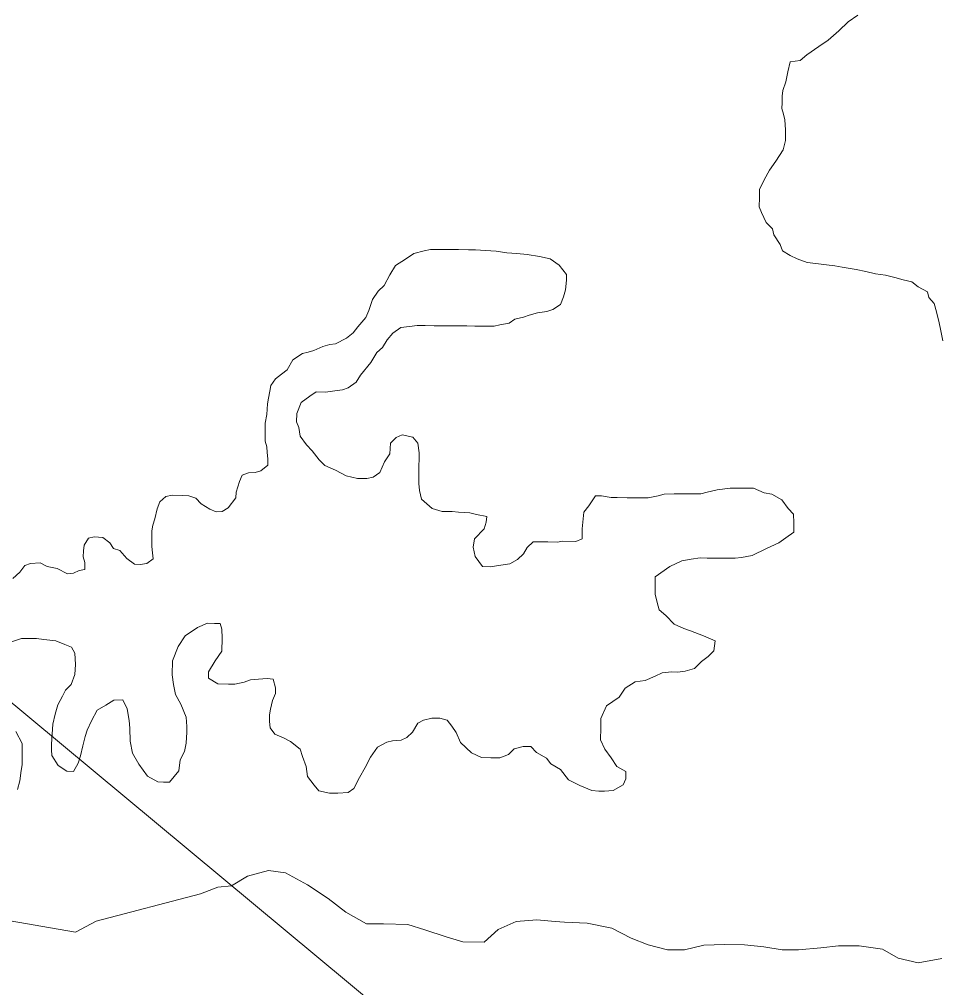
# Model space of a CAD drawing. Extents: x 553962 to 842807, y 8883888 to 9032388.
# Drawn here: x 803205.2 to 803529.1, y 9014828.4 to 9015168.2 of the extents above; entities that cross this region are included whole.
import ezdxf

# ---------------------------------------------------------------- set-up
doc = ezdxf.new("R2010")
doc.units = 0
doc.header["$LTSCALE"] = 200
for name, color, linetype, lineweight in [('23', 7, 'Continuous', 13), ('25', 7, 'Continuous', 13), ('8', 7, 'Continuous', 13)]:
    doc.layers.add(name, color=color, linetype=linetype, lineweight=lineweight)

msp = doc.modelspace()

# ---------------------------------------------------------------- linework, layer by layer
at = {"layer": '23'}
msp.add_lwpolyline([(803529.5, 9015055.4), (803528.7, 9015059.5), (803528.2, 9015061.7), (803527.3, 9015065.5), (803526.5, 9015068.5), (803524.6, 9015070.5), (803524.1, 9015072.5), (803520.8, 9015074.3), (803518.6, 9015076), (803515.6, 9015076.8), (803512.6, 9015077.6), (803509.4, 9015078.4), (803505.9, 9015078.9), (803502.4, 9015079.7), (803499.1, 9015080.4), (803494.1, 9015081.2), (803491.6, 9015081.7), (803488.6, 9015082), (803484.9, 9015082.5), (803481.9, 9015082.8), (803478.4, 9015084.1), (803475.9, 9015085.3), (803473.2, 9015086.9), (803472.4, 9015089.1), (803470.2, 9015092.6), (803469.7, 9015094.6), (803467.5, 9015096.9), (803465.8, 9015100.4), (803465, 9015102.4), (803465.1, 9015105.7), (803465.1, 9015108.4), (803466.8, 9015111.9), (803468.6, 9015115.2), (803470.9, 9015118.4), (803473.4, 9015122.4), (803474.2, 9015125.7), (803474.2, 9015129.4), (803474, 9015132.9), (803473.5, 9015134.9), (803473, 9015136.9), (803473.1, 9015138.9), (803473.1, 9015141.2), (803473.3, 9015143.2), (803474.4, 9015146.2), (803475.1, 9015149.7), (803475.9, 9015153.2), (803479.4, 9015153.7), (803481.7, 9015155.7), (803486, 9015158.6), (803489.2, 9015160.9), (803493, 9015164.1), (803496.3, 9015167.3), (803499.6, 9015169.6)], dxfattribs=at)
at = {"layer": '25'}
for points in [[(803529.5, 9015055.4), (803528.7, 9015059.5), (803528.2, 9015061.7), (803527.3, 9015065.5), (803526.5, 9015068.5), (803524.6, 9015070.5), (803524.1, 9015072.5), (803520.8, 9015074.3), (803518.6, 9015076), (803515.6, 9015076.8), (803512.6, 9015077.6), (803509.4, 9015078.4), (803505.9, 9015078.9), (803502.4, 9015079.7), (803499.1, 9015080.4), (803494.1, 9015081.2), (803491.6, 9015081.7), (803488.6, 9015082), (803484.9, 9015082.5), (803481.9, 9015082.8), (803478.4, 9015084.1), (803475.9, 9015085.3), (803473.2, 9015086.9), (803472.4, 9015089.1), (803470.2, 9015092.6), (803469.7, 9015094.6), (803467.5, 9015096.9), (803465.8, 9015100.4), (803465, 9015102.4), (803465.1, 9015105.7), (803465.1, 9015108.4), (803466.8, 9015111.9), (803468.6, 9015115.2), (803470.9, 9015118.4), (803473.4, 9015122.4), (803474.2, 9015125.7), (803474.2, 9015129.4), (803474, 9015132.9), (803473.5, 9015134.9), (803473, 9015136.9), (803473.1, 9015138.9), (803473.1, 9015141.2), (803473.3, 9015143.2), (803474.4, 9015146.2), (803475.1, 9015149.7), (803475.9, 9015153.2), (803479.4, 9015153.7), (803481.7, 9015155.7), (803486, 9015158.6), (803489.2, 9015160.9), (803493, 9015164.1), (803496.3, 9015167.3), (803499.6, 9015169.6)], [(803243, 9014979), (803245.7, 9014977), (803247.7, 9014976.9), (803250, 9014977.2), (803252.2, 9014978.9), (803252, 9014980.9), (803251.8, 9014983.2), (803251.8, 9014985.4), (803251.8, 9014988.7), (803252.1, 9014990.7), (803252.8, 9014992.9), (803253.6, 9014996.4), (803254.6, 9014998.9), (803256.7, 9015000.7), (803258.9, 9015001.2), (803262.4, 9015001.1), (803264.7, 9015000.9), (803267.2, 9015000.1), (803269.1, 9014998.1), (803272.1, 9014996.3), (803274.4, 9014995.3), (803276.4, 9014995.5), (803278.6, 9014996.8), (803281.2, 9015000.3), (803281.4, 9015002.3), (803282.5, 9015006), (803283.5, 9015008.2), (803285.7, 9015009), (803288, 9015009.2), (803290, 9015009.7), (803292.5, 9015011.7), (803292.5, 9015014), (803292.3, 9015016.2), (803292.1, 9015018.2), (803291.6, 9015020.2), (803291.6, 9015022.2), (803291.6, 9015024.5), (803291.6, 9015026.5), (803292.1, 9015029.5), (803292.4, 9015033.2), (803292.7, 9015035.2), (803293.2, 9015037.7), (803293.5, 9015039.7), (803295.2, 9015042), (803297.3, 9015043.7), (803299.3, 9015045.2), (803301.3, 9015048.7), (803304.6, 9015050.9), (803306.6, 9015051.4), (803308.6, 9015051.9), (803311.8, 9015053.4), (803314.3, 9015054.1), (803316.3, 9015054.3), (803320.1, 9015056.3), (803322.4, 9015058.1), (803324.1, 9015060.3), (803326.9, 9015063.5), (803327.9, 9015066), (803329.2, 9015069.8), (803331.2, 9015072.8), (803333.3, 9015074.8), (803335.3, 9015078.5), (803337.3, 9015081.8), (803340.8, 9015084), (803343.8, 9015086), (803347.4, 9015086.9), (803349.6, 9015087.4), (803352.1, 9015087.4), (803355.4, 9015087.4), (803359.4, 9015087.4), (803362.9, 9015087.3), (803365.4, 9015087.3), (803368.9, 9015087.1), (803372.6, 9015086.8), (803376.4, 9015086.2), (803379.9, 9015086), (803383.6, 9015085.7), (803387.9, 9015084.9), (803391.6, 9015084.1), (803394.8, 9015081.9), (803397.3, 9015078.6), (803397.3, 9015076.6), (803397, 9015073.3), (803396.3, 9015070.8), (803395.2, 9015068.1), (803392.5, 9015066.4), (803390.5, 9015065.6), (803387.2, 9015065.2), (803384.2, 9015064.4), (803382.2, 9015063.7), (803379.2, 9015063), (803377.2, 9015061.5), (803373.9, 9015061), (803371.9, 9015060.5), (803368.7, 9015060.5), (803365.2, 9015060.5), (803362.4, 9015060.6), (803359.2, 9015060.6), (803356.2, 9015060.6), (803354.2, 9015060.6), (803350.9, 9015060.6)], [(803350.9, 9015060.6), (803347.7, 9015060.7), (803344.9, 9015060.7), (803342.2, 9015060.4), (803339.2, 9015060), (803336.4, 9015058), (803334.4, 9015055.7), (803332.8, 9015053), (803330.8, 9015051.2), (803328.6, 9015047.8), (803325, 9015043.3), (803323.5, 9015040.8), (803320.7, 9015038.8), (803318.7, 9015038.1), (803316, 9015037.8), (803312.7, 9015037.3), (803309.5, 9015037.4), (803307.2, 9015035.9), (803304.2, 9015033.7), (803302.7, 9015029.9), (803302.6, 9015026.9), (803303.4, 9015024.9), (803303.8, 9015021.9), (803306.1, 9015018.9), (803308.1, 9015016.8), (803310.5, 9015013.6), (803312.5, 9015011.6), (803316.3, 9015010), (803320, 9015008), (803324, 9015007), (803327.2, 9015007), (803329.5, 9015007.5), (803331.8, 9015009.2), (803333.5, 9015012.9), (803335.3, 9015015.7), (803335.6, 9015019.4), (803337.6, 9015021.4), (803339.6, 9015022.4), (803343.4, 9015021.6), (803345.1, 9015019.4), (803345.6, 9015016.1), (803345.6, 9015014.1), (803345.5, 9015011.3), (803345.5, 9015008.3), (803345.5, 9015005.3), (803345.7, 9015002.8), (803346.4, 9014999.8), (803350.2, 9014996.5), (803353.7, 9014995.5), (803357.2, 9014995.5), (803359.4, 9014995.2), (803363.4, 9014995), (803365.7, 9014994.4), (803369.4, 9014993.7), (803369.1, 9014991.7), (803368.4, 9014989.4), (803365.1, 9014985.9), (803364.6, 9014982.9), (803365.3, 9014979.7), (803367.8, 9014976.2), (803370.8, 9014976.1), (803372.8, 9014976.4), (803377.5, 9014977.1), (803380.1, 9014978.6), (803382.3, 9014980.6), (803383.6, 9014982.8), (803385.6, 9014984.8), (803387.8, 9014984.8), (803390.8, 9014984.8), (803394.1, 9014984.7), (803396.1, 9014985), (803400.6, 9014984.9), (803402.9, 9014985.9), (803402.9, 9014989.4), (803403.2, 9014992.9), (803403.4, 9014995.2), (803405.2, 9014997.4), (803407.5, 9015000.9), (803409.7, 9015000.9), (803413, 9015000.4), (803415.2, 9015000.4), (803418.7, 9015000.3), (803421.7, 9015000.3), (803426, 9015000.3), (803429.5, 9015001), (803431.7, 9015001.5), (803435.2, 9015001.7), (803438.8, 9015001.7), (803440.8, 9015001.7), (803444.5, 9015001.7), (803446.8, 9015002.2), (803450.3, 9015003.1), (803454.8, 9015003.6), (803457, 9015003.6), (803461, 9015003.6), (803463, 9015003.6), (803466.8, 9015002), (803469.5, 9015001.5), (803473, 9014999.5), (803475.2, 9014996.5), (803477, 9014994.5)], [(803477, 9014994.5), (803477.2, 9014991.5), (803477.2, 9014988.2), (803474.4, 9014986.2), (803471.9, 9014984.5), (803467.6, 9014982.5), (803462.6, 9014980), (803458.8, 9014979.3), (803456.6, 9014979.1), (803453.6, 9014979.1), (803450.1, 9014979.1), (803446.8, 9014979.1), (803444.3, 9014979.2), (803441.1, 9014978.7), (803437.8, 9014978.2), (803433.6, 9014976.2), (803428.5, 9014972.5), (803428.5, 9014969), (803428.5, 9014966.5), (803429.2, 9014963.5), (803429.9, 9014961), (803432.2, 9014959), (803435.2, 9014955.9), (803438.6, 9014954.4), (803440.9, 9014953.6), (803445.4, 9014951.8), (803449.6, 9014950.1), (803449.1, 9014946.6), (803447.1, 9014944.6), (803444.8, 9014942.8), (803442.3, 9014940.4), (803439, 9014939.4), (803436.3, 9014939.1), (803434.3, 9014939.2), (803431, 9014938.9), (803428.5, 9014937.7), (803425, 9014936.2), (803421.5, 9014935.7), (803418, 9014933.5), (803415.9, 9014930.3), (803411.4, 9014927.3), (803409.4, 9014922.8), (803409.4, 9014919.5), (803409.3, 9014915.3), (803410.8, 9014912), (803413, 9014909), (803415, 9014906), (803418.2, 9014904.2), (803418.2, 9014901.7), (803417.2, 9014899.5), (803413.7, 9014897.5), (803410.7, 9014897.3), (803408.7, 9014897.3), (803406.2, 9014897.5), (803402, 9014899.3), (803398, 9014901.3), (803395.2, 9014904.9), (803391.8, 9014906.9), (803390.3, 9014908.9), (803386.8, 9014910.9), (803384.8, 9014913), (803382.1, 9014913), (803379, 9014912.2), (803377, 9014910.2), (803374, 9014909), (803370.8, 9014909), (803367.5, 9014909.1), (803364, 9014910.8), (803360.1, 9014914.4), (803358.6, 9014917.9), (803357.1, 9014920.1), (803355.4, 9014922.2), (803352.9, 9014922.9), (803350.1, 9014922.9), (803347.1, 9014922.2), (803345.1, 9014921.2), (803343.3, 9014918), (803341.3, 9014916.2), (803339.3, 9014915.2), (803336.3, 9014915), (803334.3, 9014914.5), (803331, 9014912.8), (803328.5, 9014909.3), (803326.7, 9014905.6), (803324.7, 9014902.1), (803322.7, 9014898.3), (803320.7, 9014896.8), (803317.1, 9014896.6), (803314.1, 9014896.6), (803310.4, 9014897.4), (803308.7, 9014899.4), (803306.4, 9014902.5), (803306, 9014906), (803304.7, 9014909.5), (803303.8, 9014912), (803300.5, 9014914.8), (803298, 9014916), (803295, 9014917.3), (803293.3, 9014919.6), (803293.1, 9014921.8), (803293.1, 9014924.1)], [(803202.9, 9014972), (803205.4, 9014974.2), (803207.2, 9014976.5), (803209.2, 9014977.2), (803212.5, 9014977.4), (803215, 9014976.2), (803218.5, 9014975.4), (803222.2, 9014973.6), (803224.2, 9014973.8), (803226.2, 9014974.8), (803228.2, 9014975.1), (803228.2, 9014977.6), (803227.7, 9014979.6), (803227.8, 9014981.6), (803228, 9014983.6), (803229.5, 9014986.1), (803231.5, 9014986.6), (803234.5, 9014986.3), (803237, 9014984.5), (803238.3, 9014982.5), (803240.5, 9014981.8), (803243, 9014979)], [(803293.1, 9014924.1), (803293.4, 9014926.1), (803294.1, 9014929.1), (803295.2, 9014931.6), (803295.2, 9014933.6), (803294.4, 9014936.6), (803292.2, 9014936.8), (803289.2, 9014936.6), (803286.4, 9014936.4), (803284.2, 9014935.6), (803280.9, 9014934.9), (803278.7, 9014934.9), (803274.9, 9014935), (803271.7, 9014937), (803271.7, 9014939.2), (803274, 9014943), (803276.3, 9014946.5), (803276.5, 9014951), (803276.3, 9014954.2), (803275.8, 9014956.2), (803273.8, 9014956.2), (803271.3, 9014956.3), (803267.8, 9014954.8), (803263.5, 9014951.8), (803261, 9014948.1), (803259, 9014943.1), (803258.9, 9014938.1), (803259.4, 9014934.8), (803260.1, 9014931.3), (803261.9, 9014927.8), (803263.8, 9014923.3), (803264.1, 9014920), (803264, 9014918), (803263.8, 9014914.2), (803263.2, 9014911.2), (803261.7, 9014908.3), (803261.2, 9014904.5), (803257.9, 9014900.5), (803255.9, 9014900.5), (803253.9, 9014900.6), (803250.2, 9014902.6), (803247.2, 9014906.8), (803245, 9014910.6), (803244.2, 9014914.9), (803244, 9014919.4), (803243.8, 9014922.1), (803243.1, 9014926.2), (803241.6, 9014929.4), (803238.4, 9014929.2), (803235.6, 9014927.5), (803232.6, 9014925.7), (803230.6, 9014922), (803229, 9014918.7), (803228.3, 9014916.5), (803227.5, 9014913.2), (803226.7, 9014909.7), (803225.9, 9014907.2), (803224.2, 9014904.2), (803221.9, 9014904.3), (803218.9, 9014906.3), (803216.7, 9014909.8), (803216.5, 9014911.8), (803216.5, 9014913.8), (803216.8, 9014917.3), (803217, 9014920.8), (803217.8, 9014924.3), (803218.8, 9014927.6), (803220.4, 9014930.6), (803221.4, 9014932.8), (803223.4, 9014934.8), (803224.7, 9014938.3), (803225, 9014941.8), (803224.7, 9014945.8), (803223.5, 9014947.8), (803221.2, 9014948.8), (803218, 9014950.1), (803213.8, 9014950.6), (803211.3, 9014950.9), (803208.3, 9014950.9), (803206, 9014950.9), (803202.5, 9014949.7)], [(803204, 9014918.2), (803206.2, 9014914.1), (803206.2, 9014909.6), (803206.2, 9014906.6), (803205.9, 9014904.6), (803205.4, 9014900.9), (803204.6, 9014897.9)], [(803155.3, 9014859.9), (803225, 9014847.8), (803232.2, 9014851.7), (803268.9, 9014861.3), (803274.9, 9014863.6), (803279.7, 9014864.1), (803285.4, 9014867.5), (803292.7, 9014869.5), (803298.7, 9014868.7)], [(803298.7, 9014868.7), (803306.4, 9014864.4), (803313.7, 9014859.6), (803319.9, 9014854.8), (803327.1, 9014850.8), (803333.1, 9014850.8), (803341.6, 9014850.5), (803347.6, 9014848.7), (803355.1, 9014846.2), (803360.9, 9014844.4), (803368.4, 9014844.3), (803373.4, 9014848.8), (803379.7, 9014851.6), (803386.9, 9014852.2), (803393.4, 9014851.6), (803396.6, 9014851.3), (803404.6, 9014851), (803413.3, 9014849.2), (803420.1, 9014845.7), (803426, 9014843.4), (803432.8, 9014841.6), (803438.8, 9014841.6), (803445.6, 9014843.3), (803452.8, 9014843.5), (803459.8, 9014843.4), (803466.6, 9014842.7), (803473.1, 9014841.6), (803478.8, 9014841.6), (803486.6, 9014842.3), (803492.8, 9014843), (803500.1, 9014843), (803508.3, 9014841.9), (803513.8, 9014838.7), (803520.8, 9014837.1), (803529.1, 9014838.6)]]:
    msp.add_lwpolyline(points, dxfattribs=at)
at = {"layer": '8'}
msp.add_lwpolyline([(804625.4, 9014595.8), (803750.6, 9014473.3), (802573.6, 9015450.5), (801697.7, 9015565.4), (800316.5, 9016807.2), (799695.4, 9016754.7), (799170.5, 9017069.8), (798680.5, 9016623.4), (798540.6, 9016781), (798334.3, 9016747), (798588.4, 9017146.4), (798720.6, 9018160.8), (799528.9, 9018579), (800064.8, 9019630.5), (801540.4, 9020111), (803188, 9022060.7), (803271.6, 9022924.2)], dxfattribs=at)

doc.saveas('drawing.dxf')
